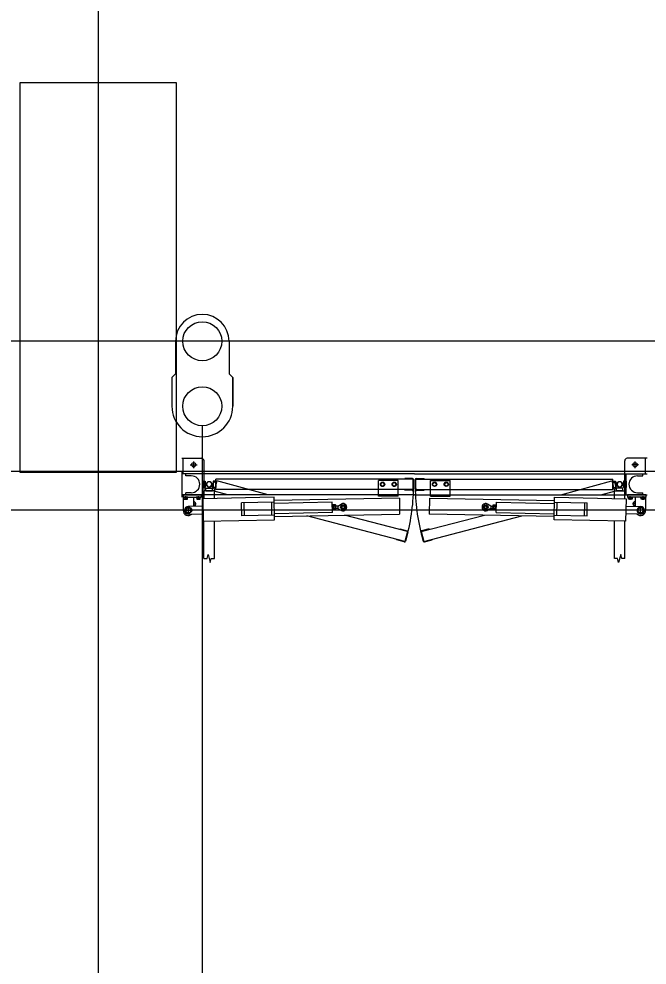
# Model space of a CAD drawing. Extents: x -264205 to -263659, y -1242401 to -1242060.
# Drawn here: x -263834.773 to -263832.358, y -1242243.206 to -1242239.568 of the extents above; entities that cross this region are included whole.
import ezdxf

# ---------------------------------------------------------------- set-up
doc = ezdxf.new("R2010")
doc.units = 0
for name, color, linetype in [('OBRUBNIKY_KOMUNIKACIE_PROJEKT', 7, 'Continuous'), ('OSI_STAVBY_KFA', 7, 'Continuous'), ('SITUACIA_DSP_2D', 7, 'Continuous')]:
    doc.layers.add(name, color=color, linetype=linetype)

msp = doc.modelspace()

# ---------------------------------------------------------------- linework, layer by layer
at = {"layer": 'OBRUBNIKY_KOMUNIKACIE_PROJEKT'}
msp.add_line((-263822.7898, -1242241.4572), (-263894.9678, -1242241.4572), dxfattribs=at)
at = {"layer": 'OSI_STAVBY_KFA'}
for p, q in [((-263834.4678, -1242083.2372), (-263834.4678, -1242246.7072)), ((-263792.6528, -1242240.8072), (-263911.5228, -1242240.8072))]:
    msp.add_line(p, q, dxfattribs=at)
at = {"layer": 'SITUACIA_DSP_2D'}
for p, q in [((-263834.7677, -1242241.3122), (-263834.7677, -1242239.8122)), ((-263834.7677, -1242239.8122), (-263834.1677, -1242239.8122)), ((-263834.1677, -1242239.8122), (-263834.1677, -1242241.3122)), ((-263834.1708, -1242240.8072), (-263834.1708, -1242240.9322)), ((-263833.9648, -1242240.8072), (-263833.9648, -1242240.9322)), ((-263834.1708, -1242240.9322), (-263834.1848, -1242240.9462)), ((-263833.9648, -1242240.9322), (-263833.9508, -1242240.9462)), ((-263834.1848, -1242240.9462), (-263834.1848, -1242241.0572)), ((-263833.9508, -1242240.9462), (-263833.9508, -1242241.0572)), ((-263833.9508, -1242241.0572), (-263833.9508, -1242240.9462)), ((-263834.0678, -1242241.1322), (-263834.0678, -1242253.2979)), ((-263834.147, -1242241.2573), (-263834.071, -1242241.2573)), ((-263834.141, -1242241.3173), (-263834.141, -1242241.2573)), ((-263832.358, -1242241.2573), (-263832.434, -1242241.2573)), ((-263832.364, -1242241.3173), (-263832.364, -1242241.2573)), ((-263834.114, -1242241.2823), (-263834.088, -1242241.2823)), ((-263834.101, -1242241.2953), (-263834.101, -1242241.2693)), ((-263834.061, -1242241.3173), (-263834.061, -1242241.2673)), ((-263832.444, -1242241.3173), (-263832.444, -1242241.2673)), ((-263832.391, -1242241.2823), (-263832.417, -1242241.2823)), ((-263832.404, -1242241.2953), (-263832.404, -1242241.2693)), ((-263894.581, -1242241.3072), (-263822.7898, -1242241.3072)), ((-263834.1677, -1242241.3122), (-263834.7677, -1242241.3122)), ((-263834.147, -1242241.3073), (-263834.147, -1242241.4073)), ((-263833.2525, -1242241.3173), (-263834.147, -1242241.3173)), ((-263834.131, -1242241.3248), (-263834.131, -1242241.3173)), ((-263834.11, -1242241.3248), (-263834.131, -1242241.3248)), ((-263834.067, -1242241.3973), (-263834.067, -1242241.3173)), ((-263834.061, -1242241.3973), (-263834.061, -1242241.3173)), ((-263833.2595, -1242241.3353), (-263833.2895, -1242241.3353)), ((-263833.2895, -1242241.3373), (-263833.2895, -1242241.3353)), ((-263833.2525, -1242241.3173), (-263832.358, -1242241.3173)), ((-263833.2455, -1242241.3353), (-263833.2155, -1242241.3353)), ((-263833.2155, -1242241.3373), (-263833.2155, -1242241.3353)), ((-263832.444, -1242241.3973), (-263832.444, -1242241.3173)), ((-263832.438, -1242241.3973), (-263832.438, -1242241.3173)), ((-263832.395, -1242241.3248), (-263832.374, -1242241.3248)), ((-263832.374, -1242241.3248), (-263832.374, -1242241.3173)), ((-263834.067, -1242241.3448), (-263834.067, -1242241.3698)), ((-263834.067, -1242241.3448), (-263834.057, -1242241.3448)), ((-263834.067, -1242241.3698), (-263834.057, -1242241.3698)), ((-263834.057, -1242241.3448), (-263834.057, -1242241.3698)), ((-263834.057, -1242241.3563), (-263834.0474, -1242241.3492)), ((-263834.057, -1242241.3583), (-263834.057, -1242241.3563)), ((-263834.0474, -1242241.3653), (-263834.057, -1242241.3583)), ((-263834.054, -1242241.3728), (-263834.029, -1242241.3728)), ((-263834.054, -1242241.3828), (-263834.054, -1242241.3728)), ((-263834.0496, -1242241.3632), (-263834.0425, -1242241.3728)), ((-263834.0425, -1242241.3728), (-263834.0405, -1242241.3728)), ((-263834.0405, -1242241.3728), (-263834.0335, -1242241.3632)), ((-263834.0379, -1242241.3666), (-263834.0268, -1242241.3622)), ((-263834.0356, -1242241.3492), (-263834.026, -1242241.3563)), ((-263834.026, -1242241.3583), (-263834.0356, -1242241.3653)), ((-263834.0263, -1242241.3603), (-263834.0337, -1242241.351)), ((-263834.0298, -1242241.3734), (-263834.0233, -1242241.3492)), ((-263834.029, -1242241.3828), (-263834.029, -1242241.3728)), ((-263834.0268, -1242241.3622), (-263834.0263, -1242241.3603)), ((-263834.016, -1242241.3448), (-263834.026, -1242241.3448)), ((-263834.026, -1242241.3448), (-263834.026, -1242241.3698)), ((-263834.026, -1242241.3563), (-263834.026, -1242241.3583)), ((-263834.016, -1242241.3698), (-263834.026, -1242241.3698)), ((-263834.0136, -1242241.3518), (-263834.0233, -1242241.3492)), ((-263834.0117, -1242241.3445), (-263834.0221, -1242241.3832)), ((-263833.2575, -1242241.3373), (-263834.016, -1242241.3373)), ((-263834.016, -1242241.3773), (-263834.016, -1242241.3373)), ((-263834.016, -1242241.3448), (-263834.016, -1242241.3698)), ((-263833.815, -1242241.3973), (-263834.0117, -1242241.3445)), ((-263833.315, -1242241.3433), (-263833.39, -1242241.3433)), ((-263833.39, -1242241.3973), (-263833.39, -1242241.3433)), ((-263833.3789, -1242241.3505), (-263833.3829, -1242241.3573)), ((-263833.3829, -1242241.3573), (-263833.3789, -1242241.3641)), ((-263833.3711, -1242241.3505), (-263833.3789, -1242241.3505)), ((-263833.3789, -1242241.3641), (-263833.3711, -1242241.3641)), ((-263833.3672, -1242241.3573), (-263833.3711, -1242241.3505)), ((-263833.3711, -1242241.3641), (-263833.3672, -1242241.3573)), ((-263833.3339, -1242241.3505), (-263833.3379, -1242241.3573)), ((-263833.3379, -1242241.3573), (-263833.3339, -1242241.3641)), ((-263833.3261, -1242241.3505), (-263833.3339, -1242241.3505)), ((-263833.3339, -1242241.3641), (-263833.3261, -1242241.3641)), ((-263833.3222, -1242241.3573), (-263833.3261, -1242241.3505)), ((-263833.3261, -1242241.3641), (-263833.3222, -1242241.3573)), ((-263833.315, -1242241.3973), (-263833.315, -1242241.3433)), ((-263833.2575, -1242241.3773), (-263833.2575, -1242241.3373)), ((-263833.2555, -1242241.3753), (-263833.2555, -1242241.3393)), ((-263833.2495, -1242241.3753), (-263833.2495, -1242241.3393)), ((-263833.2475, -1242241.3373), (-263832.489, -1242241.3373)), ((-263833.2475, -1242241.3773), (-263833.2475, -1242241.3373)), ((-263833.19, -1242241.3433), (-263833.115, -1242241.3433)), ((-263833.19, -1242241.3973), (-263833.19, -1242241.3433)), ((-263833.1829, -1242241.3573), (-263833.1789, -1242241.3505)), ((-263833.1789, -1242241.3641), (-263833.1829, -1242241.3573)), ((-263833.1789, -1242241.3505), (-263833.1711, -1242241.3505)), ((-263833.1711, -1242241.3641), (-263833.1789, -1242241.3641)), ((-263833.1711, -1242241.3505), (-263833.1672, -1242241.3573)), ((-263833.1672, -1242241.3573), (-263833.1711, -1242241.3641)), ((-263833.1379, -1242241.3573), (-263833.1339, -1242241.3505)), ((-263833.1339, -1242241.3641), (-263833.1379, -1242241.3573)), ((-263833.1339, -1242241.3505), (-263833.1261, -1242241.3505)), ((-263833.1261, -1242241.3641), (-263833.1339, -1242241.3641)), ((-263833.1261, -1242241.3505), (-263833.1222, -1242241.3573)), ((-263833.1222, -1242241.3573), (-263833.1261, -1242241.3641)), ((-263833.115, -1242241.3973), (-263833.115, -1242241.3433)), ((-263832.6901, -1242241.3973), (-263832.4933, -1242241.3445)), ((-263832.4933, -1242241.3445), (-263832.483, -1242241.3832)), ((-263832.4914, -1242241.3518), (-263832.4817, -1242241.3492)), ((-263832.489, -1242241.3773), (-263832.489, -1242241.3373)), ((-263832.489, -1242241.3448), (-263832.479, -1242241.3448)), ((-263832.489, -1242241.3448), (-263832.489, -1242241.3698)), ((-263832.489, -1242241.3698), (-263832.479, -1242241.3698)), ((-263832.4752, -1242241.3734), (-263832.4817, -1242241.3492)), ((-263832.479, -1242241.3448), (-263832.479, -1242241.3698)), ((-263832.4694, -1242241.3492), (-263832.479, -1242241.3563)), ((-263832.479, -1242241.3563), (-263832.479, -1242241.3583)), ((-263832.479, -1242241.3583), (-263832.4694, -1242241.3653)), ((-263832.4787, -1242241.3603), (-263832.4713, -1242241.351)), ((-263832.4782, -1242241.3622), (-263832.4787, -1242241.3603)), ((-263832.4672, -1242241.3666), (-263832.4782, -1242241.3622)), ((-263832.451, -1242241.3728), (-263832.476, -1242241.3728)), ((-263832.476, -1242241.3828), (-263832.476, -1242241.3728)), ((-263832.4645, -1242241.3728), (-263832.4716, -1242241.3632)), ((-263832.4625, -1242241.3728), (-263832.4645, -1242241.3728)), ((-263832.4555, -1242241.3632), (-263832.4625, -1242241.3728)), ((-263832.448, -1242241.3563), (-263832.4576, -1242241.3492)), ((-263832.4576, -1242241.3653), (-263832.448, -1242241.3583)), ((-263832.451, -1242241.3828), (-263832.451, -1242241.3728)), ((-263832.448, -1242241.3448), (-263832.448, -1242241.3698)), ((-263832.438, -1242241.3448), (-263832.448, -1242241.3448)), ((-263832.448, -1242241.3583), (-263832.448, -1242241.3563)), ((-263832.438, -1242241.3698), (-263832.448, -1242241.3698)), ((-263832.438, -1242241.3448), (-263832.438, -1242241.3698)), ((-263833.2525, -1242241.3973), (-263834.147, -1242241.3973)), ((-263834.142, -1242241.3973), (-263834.142, -1242241.4073)), ((-263834.142, -1242241.3973), (-263834.072, -1242241.3973)), ((-263834.142, -1242241.4073), (-263834.072, -1242241.4073)), ((-263834.1415, -1242241.4073), (-263834.1415, -1242241.4573)), ((-263834.1231, -1242241.4073), (-263834.1399, -1242241.4073)), ((-263834.1399, -1242241.409), (-263834.1399, -1242241.4073)), ((-263834.1231, -1242241.409), (-263834.1399, -1242241.409)), ((-263834.1247, -1242241.409), (-263834.1383, -1242241.409)), ((-263834.1383, -1242241.409), (-263834.1383, -1242241.4145)), ((-263834.1315, -1242241.4171), (-263834.1315, -1242241.4028)), ((-263834.1315, -1242241.409), (-263834.1315, -1242241.4136)), ((-263834.11, -1242241.3898), (-263834.131, -1242241.3898)), ((-263834.131, -1242241.3973), (-263834.131, -1242241.3898)), ((-263834.1247, -1242241.4145), (-263834.1247, -1242241.409)), ((-263834.1231, -1242241.409), (-263834.1231, -1242241.4073)), ((-263834.1015, -1242241.4073), (-263834.1015, -1242241.4419)), ((-263834.0741, -1242241.4073), (-263834.0909, -1242241.4073)), ((-263834.0909, -1242241.409), (-263834.0909, -1242241.4073)), ((-263834.0741, -1242241.409), (-263834.0909, -1242241.409)), ((-263834.0757, -1242241.409), (-263834.0893, -1242241.409)), ((-263834.0893, -1242241.409), (-263834.0893, -1242241.4145)), ((-263834.0825, -1242241.4171), (-263834.0825, -1242241.4028)), ((-263834.0825, -1242241.409), (-263834.0825, -1242241.4136)), ((-263834.0757, -1242241.4145), (-263834.0757, -1242241.409)), ((-263834.0741, -1242241.409), (-263834.0741, -1242241.4073)), ((-263834.072, -1242241.3973), (-263834.072, -1242241.4073)), ((-263833.7914, -1242241.4072), (-263834.0664, -1242241.4127)), ((-263834.0215, -1242241.3828), (-263834.0615, -1242241.3828)), ((-263834.0615, -1242241.4126), (-263834.0615, -1242241.3828)), ((-263834.061, -1242241.4126), (-263834.061, -1242241.3973)), ((-263834.054, -1242241.3828), (-263834.029, -1242241.3828)), ((-263834.0201, -1242241.3759), (-263834.0298, -1242241.3734)), ((-263833.9695, -1242241.3973), (-263834.0221, -1242241.3832)), ((-263834.0215, -1242241.4118), (-263834.0215, -1242241.3828)), ((-263833.2575, -1242241.3773), (-263834.016, -1242241.3773)), ((-263833.7897, -1242241.4942), (-263833.7914, -1242241.4072)), ((-263833.39, -1242241.4033), (-263833.39, -1242241.3973)), ((-263833.315, -1242241.4033), (-263833.39, -1242241.4033)), ((-263833.315, -1242241.4033), (-263833.315, -1242241.3973)), ((-263833.2895, -1242241.3793), (-263833.2895, -1242241.3773)), ((-263833.2595, -1242241.3793), (-263833.2895, -1242241.3793)), ((-263833.2746, -1242241.3802), (-263833.2746, -1242241.3773)), ((-263833.2593, -1242241.3743), (-263833.2593, -1242241.3833)), ((-263833.2525, -1242241.3973), (-263832.358, -1242241.3973)), ((-263833.2475, -1242241.3773), (-263832.489, -1242241.3773)), ((-263833.2457, -1242241.3743), (-263833.2457, -1242241.3833)), ((-263833.2455, -1242241.3793), (-263833.2155, -1242241.3793)), ((-263833.2304, -1242241.3802), (-263833.2304, -1242241.3773)), ((-263833.2155, -1242241.3793), (-263833.2155, -1242241.3773)), ((-263833.19, -1242241.4033), (-263833.19, -1242241.3973)), ((-263833.19, -1242241.4033), (-263833.115, -1242241.4033)), ((-263833.115, -1242241.4033), (-263833.115, -1242241.3973)), ((-263832.7153, -1242241.4942), (-263832.7136, -1242241.4072)), ((-263832.7136, -1242241.4072), (-263832.4386, -1242241.4127)), ((-263832.5355, -1242241.3973), (-263832.483, -1242241.3832)), ((-263832.4849, -1242241.3759), (-263832.4752, -1242241.3734)), ((-263832.4835, -1242241.3828), (-263832.4435, -1242241.3828)), ((-263832.4835, -1242241.4118), (-263832.4835, -1242241.3828)), ((-263832.451, -1242241.3828), (-263832.476, -1242241.3828)), ((-263832.444, -1242241.4126), (-263832.444, -1242241.3973)), ((-263832.4435, -1242241.4126), (-263832.4435, -1242241.3828)), ((-263832.433, -1242241.3973), (-263832.433, -1242241.4073)), ((-263832.363, -1242241.3973), (-263832.433, -1242241.3973)), ((-263832.363, -1242241.4073), (-263832.433, -1242241.4073)), ((-263832.4309, -1242241.4073), (-263832.4141, -1242241.4073)), ((-263832.4309, -1242241.409), (-263832.4309, -1242241.4073)), ((-263832.4309, -1242241.409), (-263832.4141, -1242241.409)), ((-263832.4293, -1242241.409), (-263832.4157, -1242241.409)), ((-263832.4293, -1242241.4145), (-263832.4293, -1242241.409)), ((-263832.4225, -1242241.4171), (-263832.4225, -1242241.4028)), ((-263832.4225, -1242241.409), (-263832.4225, -1242241.4136)), ((-263832.4157, -1242241.409), (-263832.4157, -1242241.4145)), ((-263832.4141, -1242241.409), (-263832.4141, -1242241.4073)), ((-263832.4035, -1242241.4073), (-263832.4035, -1242241.4419)), ((-263832.395, -1242241.3898), (-263832.374, -1242241.3898)), ((-263832.3819, -1242241.4073), (-263832.3651, -1242241.4073)), ((-263832.3819, -1242241.409), (-263832.3819, -1242241.4073)), ((-263832.3819, -1242241.409), (-263832.3651, -1242241.409)), ((-263832.3803, -1242241.409), (-263832.3667, -1242241.409)), ((-263832.3803, -1242241.4145), (-263832.3803, -1242241.409)), ((-263832.374, -1242241.3973), (-263832.374, -1242241.3898)), ((-263832.3735, -1242241.4171), (-263832.3735, -1242241.4028)), ((-263832.3735, -1242241.409), (-263832.3735, -1242241.4136)), ((-263832.3667, -1242241.409), (-263832.3667, -1242241.4145)), ((-263832.3651, -1242241.409), (-263832.3651, -1242241.4073)), ((-263832.3635, -1242241.4073), (-263832.3635, -1242241.4573)), ((-263832.363, -1242241.3973), (-263832.363, -1242241.4073)), ((-263834.1383, -1242241.4145), (-263834.1247, -1242241.4145)), ((-263834.1317, -1242241.4514), (-263834.1215, -1242241.4455)), ((-263834.0658, -1242241.4412), (-263834.1218, -1242241.4423)), ((-263834.1215, -1242241.4729), (-263834.1215, -1242241.4417)), ((-263834.1215, -1242241.4455), (-263834.1113, -1242241.4514)), ((-263834.1015, -1242241.4323), (-263834.0914, -1242241.4323)), ((-263834.101, -1242241.4419), (-263834.101, -1242241.4227)), ((-263834.0893, -1242241.4145), (-263834.0757, -1242241.4145)), ((-263834.0664, -1242241.4127), (-263834.0647, -1242241.4996)), ((-263833.7911, -1242241.4257), (-263833.9171, -1242241.4282)), ((-263833.9161, -1242241.4782), (-263833.9171, -1242241.4282)), ((-263833.9061, -1242241.478), (-263833.9071, -1242241.428)), ((-263833.8001, -1242241.4759), (-263833.8011, -1242241.4259)), ((-263833.3103, -1242241.4106), (-263833.7912, -1242241.4202)), ((-263833.5682, -1242241.4263), (-263833.791, -1242241.4307)), ((-263833.5674, -1242241.4662), (-263833.5682, -1242241.4263)), ((-263833.563, -1242241.4362), (-263833.568, -1242241.4362)), ((-263833.5626, -1242241.4561), (-263833.563, -1242241.4362)), ((-263833.563, -1242241.4377), (-263833.5622, -1242241.4363)), ((-263833.5626, -1242241.4546), (-263833.563, -1242241.4377)), ((-263833.5557, -1242241.4362), (-263833.5622, -1242241.4363)), ((-263833.5556, -1242241.4411), (-263833.5621, -1242241.4412)), ((-263833.555, -1242241.4375), (-263833.5557, -1242241.4362)), ((-263833.5546, -1242241.4545), (-263833.555, -1242241.4375)), ((-263833.5467, -1242241.4408), (-263833.5549, -1242241.441)), ((-263833.5467, -1242241.4408), (-263833.5336, -1242241.4333)), ((-263833.5467, -1242241.4408), (-263833.5465, -1242241.4508)), ((-263833.3103, -1242241.4106), (-263833.3091, -1242241.4716)), ((-263833.1948, -1242241.4106), (-263833.196, -1242241.4716)), ((-263833.1948, -1242241.4106), (-263832.7138, -1242241.4202)), ((-263832.9583, -1242241.4408), (-263832.9714, -1242241.4333)), ((-263832.9583, -1242241.4408), (-263832.9585, -1242241.4508)), ((-263832.9583, -1242241.4408), (-263832.9501, -1242241.441)), ((-263832.9504, -1242241.4545), (-263832.9501, -1242241.4375)), ((-263832.9501, -1242241.4375), (-263832.9493, -1242241.4362)), ((-263832.9494, -1242241.4411), (-263832.9429, -1242241.4412)), ((-263832.9493, -1242241.4362), (-263832.9428, -1242241.4363)), ((-263832.9421, -1242241.4377), (-263832.9428, -1242241.4363)), ((-263832.9424, -1242241.4561), (-263832.942, -1242241.4362)), ((-263832.9424, -1242241.4546), (-263832.9421, -1242241.4377)), ((-263832.942, -1242241.4362), (-263832.937, -1242241.4362)), ((-263832.9376, -1242241.4662), (-263832.9368, -1242241.4263)), ((-263832.9368, -1242241.4263), (-263832.714, -1242241.4307)), ((-263832.7139, -1242241.4257), (-263832.5879, -1242241.4282)), ((-263832.7049, -1242241.4759), (-263832.7039, -1242241.4259)), ((-263832.5989, -1242241.478), (-263832.5979, -1242241.428)), ((-263832.5889, -1242241.4782), (-263832.5879, -1242241.4282)), ((-263832.4386, -1242241.4127), (-263832.4404, -1242241.4996)), ((-263832.4392, -1242241.4412), (-263832.3832, -1242241.4423)), ((-263832.4157, -1242241.4145), (-263832.4293, -1242241.4145)), ((-263832.4035, -1242241.4323), (-263832.4136, -1242241.4323)), ((-263832.404, -1242241.4419), (-263832.404, -1242241.4227)), ((-263832.3835, -1242241.4455), (-263832.3937, -1242241.4514)), ((-263832.3835, -1242241.4729), (-263832.3835, -1242241.4417)), ((-263832.3733, -1242241.4514), (-263832.3835, -1242241.4455)), ((-263832.3667, -1242241.4145), (-263832.3803, -1242241.4145)), ((-263822.7898, -1242241.4572), (-263894.9678, -1242241.4572)), ((-263834.1371, -1242241.4573), (-263834.1059, -1242241.4573)), ((-263834.1317, -1242241.4632), (-263834.1317, -1242241.4514)), ((-263834.1215, -1242241.469), (-263834.1317, -1242241.4632)), ((-263834.1113, -1242241.4632), (-263834.1215, -1242241.469)), ((-263834.1212, -1242241.4723), (-263834.0652, -1242241.4711)), ((-263834.1113, -1242241.4514), (-263834.1113, -1242241.4632)), ((-263833.7901, -1242241.4757), (-263833.9161, -1242241.4782)), ((-263833.5674, -1242241.4662), (-263833.7902, -1242241.4707)), ((-263833.79, -1242241.4812), (-263833.3091, -1242241.4716)), ((-263833.289, -1242241.5775), (-263833.6656, -1242241.4787)), ((-263833.5626, -1242241.4561), (-263833.5676, -1242241.4562)), ((-263833.5626, -1242241.4546), (-263833.5618, -1242241.4559)), ((-263833.5555, -1242241.4509), (-263833.5619, -1242241.451)), ((-263833.5554, -1242241.4558), (-263833.5618, -1242241.4559)), ((-263833.5546, -1242241.4545), (-263833.5554, -1242241.4558)), ((-263833.5465, -1242241.4508), (-263833.5547, -1242241.451)), ((-263833.5465, -1242241.4508), (-263833.5331, -1242241.4578)), ((-263833.2786, -1242241.5389), (-263833.5217, -1242241.4758)), ((-263833.2264, -1242241.5389), (-263832.9833, -1242241.4758)), ((-263833.2161, -1242241.5775), (-263832.8394, -1242241.4787)), ((-263832.7151, -1242241.4812), (-263833.196, -1242241.4716)), ((-263832.9585, -1242241.4508), (-263832.9719, -1242241.4578)), ((-263832.9585, -1242241.4508), (-263832.9503, -1242241.451)), ((-263832.9504, -1242241.4545), (-263832.9497, -1242241.4558)), ((-263832.9497, -1242241.4558), (-263832.9432, -1242241.4559)), ((-263832.9496, -1242241.4509), (-263832.9431, -1242241.451)), ((-263832.9424, -1242241.4546), (-263832.9432, -1242241.4559)), ((-263832.9424, -1242241.4561), (-263832.9374, -1242241.4562)), ((-263832.9376, -1242241.4662), (-263832.7148, -1242241.4707)), ((-263832.7149, -1242241.4757), (-263832.5889, -1242241.4782)), ((-263832.3838, -1242241.4723), (-263832.4398, -1242241.4711)), ((-263832.3679, -1242241.4573), (-263832.3991, -1242241.4573)), ((-263832.3937, -1242241.4514), (-263832.3937, -1242241.4632)), ((-263832.3937, -1242241.4632), (-263832.3835, -1242241.469)), ((-263832.3835, -1242241.469), (-263832.3733, -1242241.4632)), ((-263832.3733, -1242241.4632), (-263832.3733, -1242241.4514)), ((-263834.0647, -1242241.4996), (-263833.7897, -1242241.4942)), ((-263834.0615, -1242241.6429), (-263834.0615, -1242241.4996)), ((-263834.0215, -1242241.6429), (-263834.0215, -1242241.4988)), ((-263832.4404, -1242241.4996), (-263832.7153, -1242241.4942)), ((-263832.4835, -1242241.6429), (-263832.4835, -1242241.4988)), ((-263832.4435, -1242241.6429), (-263832.4435, -1242241.4996)), ((-263833.3095, -1242241.5306), (-263833.309, -1242241.5287)), ((-263833.309, -1242241.5287), (-263833.28, -1242241.5365)), ((-263833.2786, -1242241.5389), (-263833.289, -1242241.5775)), ((-263833.2772, -1242241.5414), (-263833.2865, -1242241.5761)), ((-263833.2278, -1242241.5414), (-263833.2185, -1242241.5761)), ((-263833.2264, -1242241.5389), (-263833.2161, -1242241.5775)), ((-263833.196, -1242241.5287), (-263833.225, -1242241.5365)), ((-263833.1955, -1242241.5306), (-263833.196, -1242241.5287)), ((-263833.3204, -1242241.5712), (-263833.3199, -1242241.5693)), ((-263833.2914, -1242241.579), (-263833.3204, -1242241.5712)), ((-263833.2136, -1242241.579), (-263833.1846, -1242241.5712)), ((-263833.1846, -1242241.5712), (-263833.1851, -1242241.5693)), ((-263834.0615, -1242241.6429), (-263834.0495, -1242241.6429)), ((-263834.0495, -1242241.6429), (-263834.0455, -1242241.6279)), ((-263834.0455, -1242241.6279), (-263834.0375, -1242241.6579)), ((-263834.0375, -1242241.6579), (-263834.0335, -1242241.6429)), ((-263834.0335, -1242241.6429), (-263834.0215, -1242241.6429)), ((-263832.4715, -1242241.6429), (-263832.4835, -1242241.6429)), ((-263832.4675, -1242241.6579), (-263832.4715, -1242241.6429)), ((-263832.4595, -1242241.6279), (-263832.4675, -1242241.6579)), ((-263832.4555, -1242241.6429), (-263832.4595, -1242241.6279)), ((-263832.4435, -1242241.6429), (-263832.4555, -1242241.6429))]:
    msp.add_line(p, q, dxfattribs=at)
for centre, radius in [((-263834.0678, -1242240.8072), 0.075), ((-263834.0678, -1242241.0572), 0.075), ((-263834.101, -1242241.2823), 0.008), ((-263832.404, -1242241.2823), 0.008), ((-263833.375, -1242241.3573), 0.0084), ((-263833.375, -1242241.3573), 0.0068), ((-263833.33, -1242241.3573), 0.0084), ((-263833.33, -1242241.3573), 0.0068), ((-263833.175, -1242241.3573), 0.0084), ((-263833.175, -1242241.3573), 0.0068), ((-263833.13, -1242241.3573), 0.0084), ((-263833.13, -1242241.3573), 0.0068), ((-263834.1215, -1242241.4573), 0.0126), ((-263833.5266, -1242241.4454), 0.00952), ((-263833.5266, -1242241.4454), 0.00645), ((-263833.5266, -1242241.4454), 0.005), ((-263832.9784, -1242241.4454), 0.00952), ((-263832.9784, -1242241.4454), 0.00645), ((-263832.9784, -1242241.4454), 0.005), ((-263832.3835, -1242241.4573), 0.0126), ((-263834.1215, -1242241.4573), 0.0102), ((-263832.3835, -1242241.4573), 0.0102)]:
    msp.add_circle(centre, radius, dxfattribs=at)
for centre, radius, start, end in [((-263834.0678, -1242240.8072), 0.103, 360, 180), ((-263834.0678, -1242241.0572), 0.117, 180, 360), ((-263834.071, -1242241.2673), 0.01, 0, 90), ((-263832.434, -1242241.2673), 0.01, 90, 180), ((-263834.11, -1242241.3573), 0.0325, 270, 90), ((-263833.2595, -1242241.3393), 0.004, 0, 90), ((-263833.2455, -1242241.3393), 0.004, 90, 180), ((-263832.395, -1242241.3573), 0.0325, 90, 270), ((-263834.0415, -1242241.3573), 0.01, 53.6139, 306.3861), ((-263834.0415, -1242241.3573), 0.01, 323.6139, 216.3861), ((-263834.0415, -1242241.3573), 0.01, 38.6139, 291.3861), ((-263834.0415, -1242241.3573), 0.01, 233.6139, 126.3861), ((-263834.0415, -1242241.3573), 0.7862, 345, 0), ((-263832.4635, -1242241.3573), 0.7862, 180, 195), ((-263832.4635, -1242241.3573), 0.01, 53.6139, 306.3861), ((-263832.4635, -1242241.3573), 0.01, 323.6139, 216.3861), ((-263832.4635, -1242241.3573), 0.01, 248.6139, 141.3861), ((-263832.4635, -1242241.3573), 0.01, 233.6139, 126.3861), ((-263833.2595, -1242241.3753), 0.004, 270, 0), ((-263833.2455, -1242241.3753), 0.004, 180, 270), ((-263834.1349, -1242241.4077), 0.0068, 240, 300), ((-263834.1215, -1242241.4573), 0.015, 91.14, 271.14), ((-263834.1281, -1242241.4077), 0.0068, 240, 300), ((-263834.101, -1242241.4323), 0.008, 266.4167, 93.5833), ((-263834.0859, -1242241.4077), 0.0068, 240, 300), ((-263834.0791, -1242241.4077), 0.0068, 240, 300), ((-263833.5586, -1242241.4387), 0.00432, 146.5466, 215.7334), ((-263833.5466, -1242241.4458), 0.0161, 163.4401, 198.8399), ((-263833.5593, -1242241.4387), 0.00432, 326.5466, 35.7334), ((-263833.5709, -1242241.4463), 0.0161, 343.4401, 18.8399), ((-263833.5266, -1242241.4454), 0.014, 242.4029, 119.8771), ((-263832.9784, -1242241.4454), 0.014, 60.1229, 297.5971), ((-263832.9341, -1242241.4463), 0.0161, 161.1601, 196.5599), ((-263832.9458, -1242241.4387), 0.00432, 144.2666, 213.4534), ((-263832.9584, -1242241.4458), 0.0161, 341.1601, 16.5599), ((-263832.9464, -1242241.4387), 0.00432, 324.2666, 33.4534), ((-263832.4259, -1242241.4077), 0.0068, 240, 300), ((-263832.4191, -1242241.4077), 0.0068, 240, 300), ((-263832.404, -1242241.4323), 0.008, 86.4167, 273.5833), ((-263832.3835, -1242241.4573), 0.015, 268.86, 88.86), ((-263832.3769, -1242241.4077), 0.0068, 240, 300), ((-263832.3701, -1242241.4077), 0.0068, 240, 300), ((-263834.1215, -1242241.4573), 0.02, 180, 312.5496), ((-263833.5583, -1242241.4534), 0.00432, 146.5466, 215.7334), ((-263833.5619, -1242241.451), 0.0001, 21.9532, 91.14), ((-263833.5555, -1242241.4509), 0.0001, 91.14, 160.3268), ((-263833.559, -1242241.4534), 0.00432, 326.5466, 35.7334), ((-263832.9461, -1242241.4534), 0.00432, 144.2666, 213.4534), ((-263832.9496, -1242241.4509), 0.0001, 19.6732, 88.86), ((-263832.9431, -1242241.451), 0.0001, 88.86, 158.0468), ((-263832.9467, -1242241.4534), 0.00432, 324.2666, 33.4534), ((-263832.3835, -1242241.4573), 0.02, 227.4504, 0), ((-263833.2811, -1242241.5403), 0.004, 345, 75), ((-263833.224, -1242241.5403), 0.004, 105, 195), ((-263833.2904, -1242241.5751), 0.004, 255, 345), ((-263833.2146, -1242241.5751), 0.004, 195, 285)]:
    msp.add_arc(centre, radius, start, end, dxfattribs=at)

doc.saveas('drawing.dxf')
